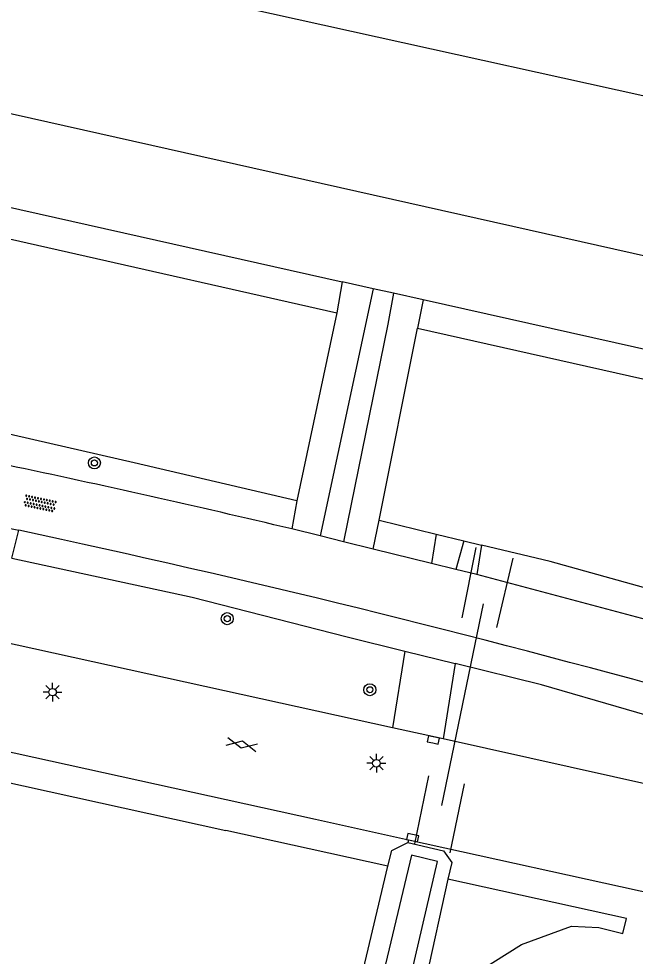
# Model space of a CAD drawing. Extents: x 124000 to 128010, y 398999 to 403000.
# Drawn here: x 127790.3 to 127831.2, y 399319.9 to 399382.2 of the extents above; entities that cross this region are included whole.
import ezdxf

# ---------------------------------------------------------------- set-up
doc = ezdxf.new("R2010")
doc.units = 0
for name, color, linetype in [('gg-afsc-hekwerk', 7, 'Continuous'), ('gg-knt-BGT kruinlijn', 7, 'Continuous'), ('gg-knt-bovenkant onderkant talud', 7, 'Continuous'), ('gg-knt-verharding', 7, 'Continuous'), ('gg-kntw-beschoeiing', 7, 'Continuous'), ('gg-kntw-bovenkant insteek waterloop', 7, 'Continuous'), ('gg-kntw-waterlijn', 7, 'Continuous'), ('gt-grn-groengrens', 7, 'Continuous'), ('gt-grn-vlakafsluiter', 7, 'Continuous'), ('gt-symb-boom', 7, 'Continuous'), ('gt-symb-gesloten verharding', 7, 'Continuous'), ('gt-symb-kolk', 7, 'Continuous'), ('gt-symb-lichtmast', 7, 'Continuous'), ('gt-symb-overige verharding', 7, 'Continuous')]:
    doc.layers.add(name, color=color, linetype=linetype)

# ---------------------------------------------------------------- blocks, each defined once
blk = doc.blocks.new('gt0-BOOM')
at = {"layer": 'gt-symb-boom'}
for radius in [0.4, 0.2]:
    blk.add_circle((0, 0), radius, dxfattribs=at)
blk = doc.blocks.new('gt0-OVH')
at = {"layer": 'gt-symb-overige verharding'}
for points in [[(-0.972, 0.298), (-0.967, 0.308), (-0.965, 0.319), (-0.966, 0.33), (-0.971, 0.34), (-0.978, 0.348), (-0.988, 0.353), (-0.999, 0.355), (-1.01, 0.354), (-1.02, 0.349), (-1.028, 0.342), (-1.033, 0.332), (-1.035, 0.321), (-1.034, 0.31), (-1.029, 0.3), (-1.022, 0.292), (-1.012, 0.287), (-1.001, 0.285), (-0.99, 0.286), (-0.98, 0.291)], [(-0.872, 0.106), (-0.867, 0.116), (-0.865, 0.126), (-0.866, 0.137), (-0.871, 0.147), (-0.878, 0.156), (-0.888, 0.161), (-0.899, 0.163), (-0.91, 0.162), (-0.92, 0.157), (-0.928, 0.15), (-0.933, 0.14), (-0.935, 0.129), (-0.934, 0.118), (-0.929, 0.108), (-0.922, 0.1), (-0.912, 0.095), (-0.901, 0.092), (-0.89, 0.094), (-0.88, 0.098)], [(-0.772, 0.298), (-0.767, 0.308), (-0.765, 0.319), (-0.766, 0.33), (-0.771, 0.34), (-0.778, 0.348), (-0.788, 0.353), (-0.799, 0.355), (-0.81, 0.354), (-0.82, 0.349), (-0.828, 0.342), (-0.833, 0.332), (-0.835, 0.321), (-0.834, 0.31), (-0.829, 0.3), (-0.822, 0.292), (-0.812, 0.287), (-0.801, 0.285), (-0.79, 0.286), (-0.78, 0.291)], [(-0.672, 0.106), (-0.667, 0.116), (-0.665, 0.126), (-0.666, 0.137), (-0.671, 0.147), (-0.678, 0.156), (-0.688, 0.161), (-0.699, 0.163), (-0.71, 0.162), (-0.72, 0.157), (-0.728, 0.15), (-0.733, 0.14), (-0.735, 0.129), (-0.734, 0.118), (-0.729, 0.108), (-0.722, 0.1), (-0.712, 0.095), (-0.701, 0.092), (-0.69, 0.094), (-0.68, 0.098)], [(-0.572, 0.298), (-0.567, 0.308), (-0.565, 0.319), (-0.566, 0.33), (-0.571, 0.34), (-0.578, 0.348), (-0.588, 0.353), (-0.599, 0.355), (-0.61, 0.354), (-0.62, 0.349), (-0.628, 0.342), (-0.633, 0.332), (-0.635, 0.321), (-0.634, 0.31), (-0.629, 0.3), (-0.622, 0.292), (-0.612, 0.287), (-0.601, 0.285), (-0.59, 0.286), (-0.58, 0.291)], [(-0.472, 0.106), (-0.467, 0.116), (-0.465, 0.126), (-0.466, 0.137), (-0.471, 0.147), (-0.478, 0.156), (-0.488, 0.161), (-0.499, 0.163), (-0.51, 0.162), (-0.52, 0.157), (-0.528, 0.15), (-0.533, 0.14), (-0.535, 0.129), (-0.534, 0.118), (-0.529, 0.108), (-0.522, 0.1), (-0.512, 0.095), (-0.501, 0.092), (-0.49, 0.094), (-0.48, 0.098)], [(-0.372, 0.298), (-0.367, 0.308), (-0.365, 0.319), (-0.366, 0.33), (-0.371, 0.34), (-0.378, 0.348), (-0.388, 0.353), (-0.399, 0.355), (-0.41, 0.354), (-0.42, 0.349), (-0.428, 0.342), (-0.433, 0.332), (-0.435, 0.321), (-0.434, 0.31), (-0.429, 0.3), (-0.422, 0.292), (-0.412, 0.287), (-0.401, 0.285), (-0.39, 0.286), (-0.38, 0.291)], [(-0.272, 0.106), (-0.267, 0.116), (-0.265, 0.126), (-0.266, 0.137), (-0.271, 0.147), (-0.278, 0.156), (-0.288, 0.161), (-0.299, 0.163), (-0.31, 0.162), (-0.32, 0.157), (-0.328, 0.15), (-0.333, 0.14), (-0.335, 0.129), (-0.334, 0.118), (-0.329, 0.108), (-0.322, 0.1), (-0.312, 0.095), (-0.301, 0.092), (-0.29, 0.094), (-0.28, 0.098)], [(-0.172, 0.298), (-0.167, 0.308), (-0.165, 0.319), (-0.166, 0.33), (-0.171, 0.34), (-0.178, 0.348), (-0.188, 0.353), (-0.199, 0.355), (-0.21, 0.354), (-0.22, 0.349), (-0.228, 0.342), (-0.233, 0.332), (-0.235, 0.321), (-0.234, 0.31), (-0.229, 0.3), (-0.222, 0.292), (-0.212, 0.287), (-0.201, 0.285), (-0.19, 0.286), (-0.18, 0.291)], [(-0.072, 0.106), (-0.067, 0.116), (-0.065, 0.126), (-0.066, 0.137), (-0.071, 0.147), (-0.078, 0.156), (-0.088, 0.161), (-0.099, 0.163), (-0.11, 0.162), (-0.12, 0.157), (-0.128, 0.15), (-0.133, 0.14), (-0.135, 0.129), (-0.134, 0.118), (-0.129, 0.108), (-0.122, 0.1), (-0.112, 0.095), (-0.101, 0.092), (-0.09, 0.094), (-0.08, 0.098)], [(0.028, 0.298), (0.033, 0.308), (0.035, 0.319), (0.034, 0.33), (0.029, 0.34), (0.022, 0.348), (0.012, 0.353), (0.001, 0.355), (-0.01, 0.354), (-0.02, 0.349), (-0.028, 0.342), (-0.033, 0.332), (-0.035, 0.321), (-0.034, 0.31), (-0.029, 0.3), (-0.022, 0.292), (-0.012, 0.287), (-0.001, 0.285), (0.01, 0.286), (0.02, 0.291)], [(0.128, 0.106), (0.133, 0.116), (0.135, 0.126), (0.134, 0.137), (0.129, 0.147), (0.122, 0.156), (0.112, 0.161), (0.101, 0.163), (0.09, 0.162), (0.08, 0.157), (0.072, 0.15), (0.067, 0.14), (0.065, 0.129), (0.066, 0.118), (0.071, 0.108), (0.078, 0.1), (0.088, 0.095), (0.099, 0.092), (0.11, 0.094), (0.12, 0.098)], [(0.228, 0.298), (0.233, 0.308), (0.235, 0.319), (0.234, 0.33), (0.229, 0.34), (0.222, 0.348), (0.212, 0.353), (0.201, 0.355), (0.19, 0.354), (0.18, 0.349), (0.172, 0.342), (0.167, 0.332), (0.165, 0.321), (0.166, 0.31), (0.171, 0.3), (0.178, 0.292), (0.188, 0.287), (0.199, 0.285), (0.21, 0.286), (0.22, 0.291)], [(0.328, 0.106), (0.333, 0.116), (0.335, 0.126), (0.334, 0.137), (0.329, 0.147), (0.322, 0.156), (0.312, 0.161), (0.301, 0.163), (0.29, 0.162), (0.28, 0.157), (0.272, 0.15), (0.267, 0.14), (0.265, 0.129), (0.266, 0.118), (0.271, 0.108), (0.278, 0.1), (0.288, 0.095), (0.299, 0.092), (0.31, 0.094), (0.32, 0.098)], [(0.428, 0.298), (0.433, 0.308), (0.435, 0.319), (0.434, 0.33), (0.429, 0.34), (0.422, 0.348), (0.412, 0.353), (0.401, 0.355), (0.39, 0.354), (0.38, 0.349), (0.372, 0.342), (0.367, 0.332), (0.365, 0.321), (0.366, 0.31), (0.371, 0.3), (0.378, 0.292), (0.388, 0.287), (0.399, 0.285), (0.41, 0.286), (0.42, 0.291)], [(0.528, 0.106), (0.533, 0.116), (0.535, 0.126), (0.534, 0.137), (0.529, 0.147), (0.522, 0.156), (0.512, 0.161), (0.501, 0.163), (0.49, 0.162), (0.48, 0.157), (0.472, 0.15), (0.467, 0.14), (0.465, 0.129), (0.466, 0.118), (0.471, 0.108), (0.478, 0.1), (0.488, 0.095), (0.499, 0.092), (0.51, 0.094), (0.52, 0.098)], [(0.628, 0.298), (0.633, 0.308), (0.635, 0.319), (0.634, 0.33), (0.629, 0.34), (0.622, 0.348), (0.612, 0.353), (0.601, 0.355), (0.59, 0.354), (0.58, 0.349), (0.572, 0.342), (0.567, 0.332), (0.565, 0.321), (0.566, 0.31), (0.571, 0.3), (0.578, 0.292), (0.588, 0.287), (0.599, 0.285), (0.61, 0.286), (0.62, 0.291)], [(0.728, 0.106), (0.733, 0.116), (0.735, 0.126), (0.734, 0.137), (0.729, 0.147), (0.722, 0.156), (0.712, 0.161), (0.701, 0.163), (0.69, 0.162), (0.68, 0.157), (0.672, 0.15), (0.667, 0.14), (0.665, 0.129), (0.666, 0.118), (0.671, 0.108), (0.678, 0.1), (0.688, 0.095), (0.699, 0.092), (0.71, 0.094), (0.72, 0.098)], [(0.828, 0.298), (0.833, 0.308), (0.835, 0.319), (0.834, 0.33), (0.829, 0.34), (0.822, 0.348), (0.812, 0.353), (0.801, 0.355), (0.79, 0.354), (0.78, 0.349), (0.772, 0.342), (0.767, 0.332), (0.765, 0.321), (0.766, 0.31), (0.771, 0.3), (0.778, 0.292), (0.788, 0.287), (0.799, 0.285), (0.81, 0.286), (0.82, 0.291)], [(0.928, 0.106), (0.933, 0.116), (0.935, 0.126), (0.934, 0.137), (0.929, 0.147), (0.922, 0.156), (0.912, 0.161), (0.901, 0.163), (0.89, 0.162), (0.88, 0.157), (0.872, 0.15), (0.867, 0.14), (0.865, 0.129), (0.866, 0.118), (0.871, 0.108), (0.878, 0.1), (0.888, 0.095), (0.899, 0.092), (0.91, 0.094), (0.92, 0.098)], [(1.028, 0.298), (1.033, 0.308), (1.035, 0.319), (1.034, 0.33), (1.029, 0.34), (1.022, 0.348), (1.012, 0.353), (1.001, 0.355), (0.99, 0.354), (0.98, 0.349), (0.972, 0.342), (0.967, 0.332), (0.965, 0.321), (0.966, 0.31), (0.971, 0.3), (0.978, 0.292), (0.988, 0.287), (0.999, 0.285), (1.01, 0.286), (1.02, 0.291)], [(-0.972, -0.142), (-0.967, -0.132), (-0.965, -0.121), (-0.966, -0.11), (-0.971, -0.1), (-0.978, -0.092), (-0.988, -0.087), (-0.999, -0.085), (-1.01, -0.086), (-1.02, -0.091), (-1.028, -0.098), (-1.033, -0.108), (-1.035, -0.119), (-1.034, -0.13), (-1.029, -0.14), (-1.022, -0.148), (-1.012, -0.153), (-1.001, -0.155), (-0.99, -0.154), (-0.98, -0.149)], [(-0.872, -0.334), (-0.867, -0.324), (-0.865, -0.314), (-0.866, -0.303), (-0.871, -0.293), (-0.878, -0.284), (-0.888, -0.279), (-0.899, -0.277), (-0.91, -0.278), (-0.92, -0.283), (-0.928, -0.29), (-0.933, -0.3), (-0.935, -0.311), (-0.934, -0.322), (-0.929, -0.332), (-0.922, -0.34), (-0.912, -0.345), (-0.901, -0.348), (-0.89, -0.346), (-0.88, -0.342)], [(-0.772, -0.142), (-0.767, -0.132), (-0.765, -0.121), (-0.766, -0.11), (-0.771, -0.1), (-0.778, -0.092), (-0.788, -0.087), (-0.799, -0.085), (-0.81, -0.086), (-0.82, -0.091), (-0.828, -0.098), (-0.833, -0.108), (-0.835, -0.119), (-0.834, -0.13), (-0.829, -0.14), (-0.822, -0.148), (-0.812, -0.153), (-0.801, -0.155), (-0.79, -0.154), (-0.78, -0.149)], [(-0.672, -0.334), (-0.667, -0.324), (-0.665, -0.314), (-0.666, -0.303), (-0.671, -0.293), (-0.678, -0.284), (-0.688, -0.279), (-0.699, -0.277), (-0.71, -0.278), (-0.72, -0.283), (-0.728, -0.29), (-0.733, -0.3), (-0.735, -0.311), (-0.734, -0.322), (-0.729, -0.332), (-0.722, -0.34), (-0.712, -0.345), (-0.701, -0.348), (-0.69, -0.346), (-0.68, -0.342)], [(-0.572, -0.142), (-0.567, -0.132), (-0.565, -0.121), (-0.566, -0.11), (-0.571, -0.1), (-0.578, -0.092), (-0.588, -0.087), (-0.599, -0.085), (-0.61, -0.086), (-0.62, -0.091), (-0.628, -0.098), (-0.633, -0.108), (-0.635, -0.119), (-0.634, -0.13), (-0.629, -0.14), (-0.622, -0.148), (-0.612, -0.153), (-0.601, -0.155), (-0.59, -0.154), (-0.58, -0.149)], [(-0.472, -0.334), (-0.467, -0.324), (-0.465, -0.314), (-0.466, -0.303), (-0.471, -0.293), (-0.478, -0.284), (-0.488, -0.279), (-0.499, -0.277), (-0.51, -0.278), (-0.52, -0.283), (-0.528, -0.29), (-0.533, -0.3), (-0.535, -0.311), (-0.534, -0.322), (-0.529, -0.332), (-0.522, -0.34), (-0.512, -0.345), (-0.501, -0.348), (-0.49, -0.346), (-0.48, -0.342)], [(-0.372, -0.142), (-0.367, -0.132), (-0.365, -0.121), (-0.366, -0.11), (-0.371, -0.1), (-0.378, -0.092), (-0.388, -0.087), (-0.399, -0.085), (-0.41, -0.086), (-0.42, -0.091), (-0.428, -0.098), (-0.433, -0.108), (-0.435, -0.119), (-0.434, -0.13), (-0.429, -0.14), (-0.422, -0.148), (-0.412, -0.153), (-0.401, -0.155), (-0.39, -0.154), (-0.38, -0.149)], [(-0.272, -0.334), (-0.267, -0.324), (-0.265, -0.314), (-0.266, -0.303), (-0.271, -0.293), (-0.278, -0.284), (-0.288, -0.279), (-0.299, -0.277), (-0.31, -0.278), (-0.32, -0.283), (-0.328, -0.29), (-0.333, -0.3), (-0.335, -0.311), (-0.334, -0.322), (-0.329, -0.332), (-0.322, -0.34), (-0.312, -0.345), (-0.301, -0.348), (-0.29, -0.346), (-0.28, -0.342)], [(-0.172, -0.142), (-0.167, -0.132), (-0.165, -0.121), (-0.166, -0.11), (-0.171, -0.1), (-0.178, -0.092), (-0.188, -0.087), (-0.199, -0.085), (-0.21, -0.086), (-0.22, -0.091), (-0.228, -0.098), (-0.233, -0.108), (-0.235, -0.119), (-0.234, -0.13), (-0.229, -0.14), (-0.222, -0.148), (-0.212, -0.153), (-0.201, -0.155), (-0.19, -0.154), (-0.18, -0.149)], [(-0.072, -0.334), (-0.067, -0.324), (-0.065, -0.314), (-0.066, -0.303), (-0.071, -0.293), (-0.078, -0.284), (-0.088, -0.279), (-0.099, -0.277), (-0.11, -0.278), (-0.12, -0.283), (-0.128, -0.29), (-0.133, -0.3), (-0.135, -0.311), (-0.134, -0.322), (-0.129, -0.332), (-0.122, -0.34), (-0.112, -0.345), (-0.101, -0.348), (-0.09, -0.346), (-0.08, -0.342)], [(0.028, -0.142), (0.033, -0.132), (0.035, -0.121), (0.034, -0.11), (0.029, -0.1), (0.022, -0.092), (0.012, -0.087), (0.001, -0.085), (-0.01, -0.086), (-0.02, -0.091), (-0.028, -0.098), (-0.033, -0.108), (-0.035, -0.119), (-0.034, -0.13), (-0.029, -0.14), (-0.022, -0.148), (-0.012, -0.153), (-0.001, -0.155), (0.01, -0.154), (0.02, -0.149)], [(0.128, -0.334), (0.133, -0.324), (0.135, -0.314), (0.134, -0.303), (0.129, -0.293), (0.122, -0.284), (0.112, -0.279), (0.101, -0.277), (0.09, -0.278), (0.08, -0.283), (0.072, -0.29), (0.067, -0.3), (0.065, -0.311), (0.066, -0.322), (0.071, -0.332), (0.078, -0.34), (0.088, -0.345), (0.099, -0.348), (0.11, -0.346), (0.12, -0.342)], [(0.228, -0.142), (0.233, -0.132), (0.235, -0.121), (0.234, -0.11), (0.229, -0.1), (0.222, -0.092), (0.212, -0.087), (0.201, -0.085), (0.19, -0.086), (0.18, -0.091), (0.172, -0.098), (0.167, -0.108), (0.165, -0.119), (0.166, -0.13), (0.171, -0.14), (0.178, -0.148), (0.188, -0.153), (0.199, -0.155), (0.21, -0.154), (0.22, -0.149)], [(0.328, -0.334), (0.333, -0.324), (0.335, -0.314), (0.334, -0.303), (0.329, -0.293), (0.322, -0.284), (0.312, -0.279), (0.301, -0.277), (0.29, -0.278), (0.28, -0.283), (0.272, -0.29), (0.267, -0.3), (0.265, -0.311), (0.266, -0.322), (0.271, -0.332), (0.278, -0.34), (0.288, -0.345), (0.299, -0.348), (0.31, -0.346), (0.32, -0.342)], [(0.428, -0.142), (0.433, -0.132), (0.435, -0.121), (0.434, -0.11), (0.429, -0.1), (0.422, -0.092), (0.412, -0.087), (0.401, -0.085), (0.39, -0.086), (0.38, -0.091), (0.372, -0.098), (0.367, -0.108), (0.365, -0.119), (0.366, -0.13), (0.371, -0.14), (0.378, -0.148), (0.388, -0.153), (0.399, -0.155), (0.41, -0.154), (0.42, -0.149)], [(0.528, -0.334), (0.533, -0.324), (0.535, -0.314), (0.534, -0.303), (0.529, -0.293), (0.522, -0.284), (0.512, -0.279), (0.501, -0.277), (0.49, -0.278), (0.48, -0.283), (0.472, -0.29), (0.467, -0.3), (0.465, -0.311), (0.466, -0.322), (0.471, -0.332), (0.478, -0.34), (0.488, -0.345), (0.499, -0.348), (0.51, -0.346), (0.52, -0.342)], [(0.628, -0.142), (0.633, -0.132), (0.635, -0.121), (0.634, -0.11), (0.629, -0.1), (0.622, -0.092), (0.612, -0.087), (0.601, -0.085), (0.59, -0.086), (0.58, -0.091), (0.572, -0.098), (0.567, -0.108), (0.565, -0.119), (0.566, -0.13), (0.571, -0.14), (0.578, -0.148), (0.588, -0.153), (0.599, -0.155), (0.61, -0.154), (0.62, -0.149)], [(0.728, -0.334), (0.733, -0.324), (0.735, -0.314), (0.734, -0.303), (0.729, -0.293), (0.722, -0.284), (0.712, -0.279), (0.701, -0.277), (0.69, -0.278), (0.68, -0.283), (0.672, -0.29), (0.667, -0.3), (0.665, -0.311), (0.666, -0.322), (0.671, -0.332), (0.678, -0.34), (0.688, -0.345), (0.699, -0.348), (0.71, -0.346), (0.72, -0.342)], [(0.828, -0.142), (0.833, -0.132), (0.835, -0.121), (0.834, -0.11), (0.829, -0.1), (0.822, -0.092), (0.812, -0.087), (0.801, -0.085), (0.79, -0.086), (0.78, -0.091), (0.772, -0.098), (0.767, -0.108), (0.765, -0.119), (0.766, -0.13), (0.771, -0.14), (0.778, -0.148), (0.788, -0.153), (0.799, -0.155), (0.81, -0.154), (0.82, -0.149)], [(0.928, -0.334), (0.933, -0.324), (0.935, -0.314), (0.934, -0.303), (0.929, -0.293), (0.922, -0.284), (0.912, -0.279), (0.901, -0.277), (0.89, -0.278), (0.88, -0.283), (0.872, -0.29), (0.867, -0.3), (0.865, -0.311), (0.866, -0.322), (0.871, -0.332), (0.878, -0.34), (0.888, -0.345), (0.899, -0.348), (0.91, -0.346), (0.92, -0.342)], [(1.028, -0.142), (1.033, -0.132), (1.035, -0.121), (1.034, -0.11), (1.029, -0.1), (1.022, -0.092), (1.012, -0.087), (1.001, -0.085), (0.99, -0.086), (0.98, -0.091), (0.972, -0.098), (0.967, -0.108), (0.965, -0.119), (0.966, -0.13), (0.971, -0.14), (0.978, -0.148), (0.988, -0.153), (0.999, -0.155), (1.01, -0.154), (1.02, -0.149)]]:
    blk.add_lwpolyline(points, close=True, dxfattribs=at)
blk = doc.blocks.new('gt0-LMAST')
at = {"layer": 'gt-symb-lichtmast'}
for p, q in [((-0.182, 0.173), (-0.447, 0.438)), ((-0.005, 0.246), (-0.005, 0.621)), ((0.172, 0.173), (0.437, 0.438)), ((-0.255, -0.004), (-0.63, -0.004)), ((-0.182, -0.181), (-0.447, -0.446)), ((-0.005, -0.254), (-0.005, -0.629)), ((0.437, -0.446), (0.172, -0.181)), ((0.245, -0.004), (0.62, -0.004))]:
    blk.add_line(p, q, dxfattribs=at)
blk.add_circle((-0.005, -0.004), 0.25, dxfattribs=at)
blk = doc.blocks.new('gt0-GESVH1')
at = {"layer": 'gt-symb-gesloten verharding'}
for p, q in [((-0.992, -0.261), (0.008, 0.239)), ((0.008, -0.261), (-0.992, 0.239)), ((0.008, 0.239), (1.008, -0.261)), ((1.008, 0.239), (0.008, -0.261))]:
    blk.add_line(p, q, dxfattribs=at)
blk = doc.blocks.new('gt0-KOLK')
at = {"layer": 'gt-symb-kolk'}
blk.add_lwpolyline([(0, 0), (0.375, 0), (0.375, 0.4), (-0.375, 0.4), (-0.375, 0), (0, 0)], dxfattribs=at)

msp = doc.modelspace()

# ---------------------------------------------------------------- linework, layer by layer
at = {"layer": 'gg-afsc-hekwerk'}
for p, q in [((127820.654, 399347.085), (127819.714, 399342.422)), ((127822.029, 399341.767), (127823.118, 399346.367)), ((127821.141, 399343.343), (127818.361, 399329.938)), ((127817.507, 399331.924), (127816.581, 399327.392)), ((127818.95, 399326.797), (127819.9, 399331.391))]:
    msp.add_line(p, q, dxfattribs=at)
at = {"layer": 'gg-knt-BGT kruinlijn'}
for p, q in [((127813.82, 399364.275), (127811.763, 399364.736)), ((127815.184, 399363.969), (127813.82, 399364.275)), ((127817.145, 399363.529), (127815.184, 399363.969)), ((127840.752, 399358.234), (127817.145, 399363.529))]:
    msp.add_line(p, q, dxfattribs=at)
msp.add_lwpolyline([(127748.425, 399381.7), (127752.3, 399378.075), (127811.763, 399364.736)], dxfattribs=at)
at = {"layer": 'gg-knt-bovenkant onderkant talud'}
for p, q in [((127810.321, 399347.847), (127808.422, 399348.316)), ((127811.859, 399347.468), (127810.321, 399347.847)), ((127813.83, 399346.982), (127811.859, 399347.468)), ((127817.711, 399346.025), (127813.83, 399346.982)), ((127819.314, 399345.63), (127817.711, 399346.025)), ((127820.72, 399345.283), (127819.314, 399345.63))]:
    msp.add_line(p, q, dxfattribs=at)
at = {"layer": 'gg-knt-verharding'}
for p, q in [((127788.824, 399348.538), (127790.304, 399348.225)), ((127837.985, 399340.67), (127820.72, 399345.283)), ((127815.119, 399335.106), (127787.598, 399341.169)), ((127818.487, 399334.363), (127815.119, 399335.106)), ((127809.998, 399329.008), (127784.444, 399334.655)), ((127835.14, 399330.66), (127818.487, 399334.363)), ((127816.172, 399327.644), (127809.998, 399329.008)), ((127833.136, 399323.895), (127816.172, 399327.644))]:
    msp.add_line(p, q, dxfattribs=at)
for centre, radius, start, end in [((127632.057, 398606.491), 762.502, 76.626518, 78.080047), ((127632.651, 398610.349), 754.53, 74.425129, 77.939617)]:
    msp.add_arc(centre, radius, start, end, dxfattribs=at)
at = {"layer": 'gg-kntw-beschoeiing'}
for points in [[(127884.629, 399365.405), (127761.175, 399392.696), (127758.458, 399391.415), (127755.128, 399392.048)], [(127751.599, 399386.601), (127754.784, 399385.899), (127755.725, 399383.565), (127877.73, 399356.166), (127886.928, 399357.6), (127892.9, 399359.236)]]:
    msp.add_lwpolyline(points, dxfattribs=at)
at = {"layer": 'gg-kntw-bovenkant insteek waterloop'}
msp.add_line((127818.797, 399325.041), (127815.483, 399310.111), dxfattribs=at)
for points in [[(127814.814, 399325.917), (127815.06, 399326.956), (127816.139, 399327.496)], [(127816.139, 399327.496), (127818.498, 399326.939), (127819.044, 399326.153), (127818.797, 399325.041)], [(127802.561, 399270.695), (127804.411, 399280.216), (127806.932, 399292.06), (127810.052, 399305.826), (127814.814, 399325.917)]]:
    msp.add_lwpolyline(points, dxfattribs=at)
at = {"layer": 'gg-kntw-waterlijn'}
msp.add_lwpolyline([(127818.098, 399326.216), (127816.37, 399326.642), (127811.33, 399305.484), (127808.209, 399291.377), (127805.857, 399279.342), (127803.857, 399269.918), (127805.52, 399269.369), (127807.918, 399280.258), (127810.048, 399290.533), (127813.212, 399305.166), (127818.098, 399326.216)], dxfattribs=at)
at = {"layer": 'gt-grn-groengrens'}
for p, q in [((127811.763, 399364.736), (127811.418, 399362.668)), ((127813.82, 399364.275), (127810.321, 399347.847)), ((127817.145, 399363.529), (127816.784, 399361.65)), ((127811.418, 399362.668), (127808.767, 399350.174)), ((127814.227, 399348.888), (127816.784, 399361.65)), ((127797.973, 399352.708), (127787.674, 399355.06)), ((127808.767, 399350.174), (127797.973, 399352.708)), ((127808.767, 399350.174), (127808.422, 399348.316)), ((127813.83, 399346.982), (127814.227, 399348.888)), ((127814.227, 399348.888), (127818.019, 399347.972)), ((127789.839, 399346.376), (127790.304, 399348.225)), ((127818.019, 399347.972), (127817.711, 399346.025)), ((127818.019, 399347.972), (127819.858, 399347.528)), ((127819.858, 399347.528), (127819.314, 399345.63)), ((127819.858, 399347.528), (127821.03, 399347.245)), ((127821.03, 399347.245), (127820.72, 399345.283)), ((127815.924, 399340.202), (127815.119, 399335.106)), ((127815.924, 399340.202), (127819.279, 399339.377)), ((127819.279, 399339.377), (127818.487, 399334.363)), ((127783.559, 399332.795), (127804.047, 399328.291)), ((127809.577, 399327.068), (127804.047, 399328.291)), ((127814.814, 399325.917), (127809.577, 399327.068))]:
    msp.add_line(p, q, dxfattribs=at)
for points in [[(127756.156, 399360.773), (127742.823, 399362.875), (127745.228, 399364.373), (127747.081, 399365.793), (127749.604, 399368.119), (127750.668, 399369.223), (127752.087, 399371.155), (127752.954, 399373.206), (127753.546, 399374.546), (127753.506, 399375.69), (127773.019, 399371.352), (127811.418, 399362.668)], [(127815.184, 399363.969), (127814.805, 399361.907), (127811.859, 399347.468)], [(127816.784, 399361.65), (127840.3, 399356.362), (127840.752, 399358.234)], [(127901.013, 399349.586), (127896.074, 399349.168), (127894.199, 399348.772), (127887.909, 399346.651), (127881.307, 399343.683), (127876.412, 399340.419), (127871.442, 399336.487), (127868.252, 399333.519), (127862.986, 399335.151), (127865.953, 399345.167), (127866.398, 399347.17), (127852.379, 399351.251), (127839.843, 399354.961), (127836.373, 399343.14), (127825.577, 399346.147), (127821.03, 399347.245)], [(127789.839, 399346.376), (127801.824, 399343.792), (127812.094, 399341.144), (127815.924, 399340.202)], [(127836.286, 399334.685), (127825.011, 399337.967), (127819.279, 399339.377)], [(127815.483, 399310.111), (127818.328, 399315.975), (127820.42, 399318.581), (127820.823, 399318.911), (127823.685, 399320.709), (127826.987, 399321.92), (127828.821, 399321.847), (127830.399, 399321.443), (127830.655, 399322.434), (127818.797, 399325.041)]]:
    msp.add_lwpolyline(points, dxfattribs=at)
at = {"layer": 'gt-grn-vlakafsluiter'}
msp.add_line((127816.172, 399327.644), (127816.139, 399327.496), dxfattribs=at)

# ---------------------------------------------------------------- block references
at = {"layer": 'gt-symb-boom'}
for p in [(127795.324, 399352.699), (127804.146, 399342.355), (127813.611, 399337.637)]:
    msp.add_blockref('gt0-BOOM', p, dxfattribs=at)
at = {"layer": 'gt-symb-gesloten verharding', "rotation": -12.423096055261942}
msp.add_blockref('gt0-GESVH1', (127805.106, 399334), dxfattribs=at)
at = {"layer": 'gt-symb-kolk'}
for p, rotation in [((127817.789, 399334.099), -12.535023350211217), ((127816.4, 399327.616), -12.535023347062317)]:
    msp.add_blockref('gt0-KOLK', p, dxfattribs=dict(at, rotation=rotation))
at = {"layer": 'gt-symb-lichtmast'}
for p in [(127792.553, 399337.479), (127814.047, 399332.756)]:
    msp.add_blockref('gt0-LMAST', p, dxfattribs=at)
at = {"layer": 'gt-symb-overige verharding', "rotation": -12.174751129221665}
msp.add_blockref('gt0-OVH', (127791.708, 399350.001), dxfattribs=at)

doc.saveas('drawing.dxf')
